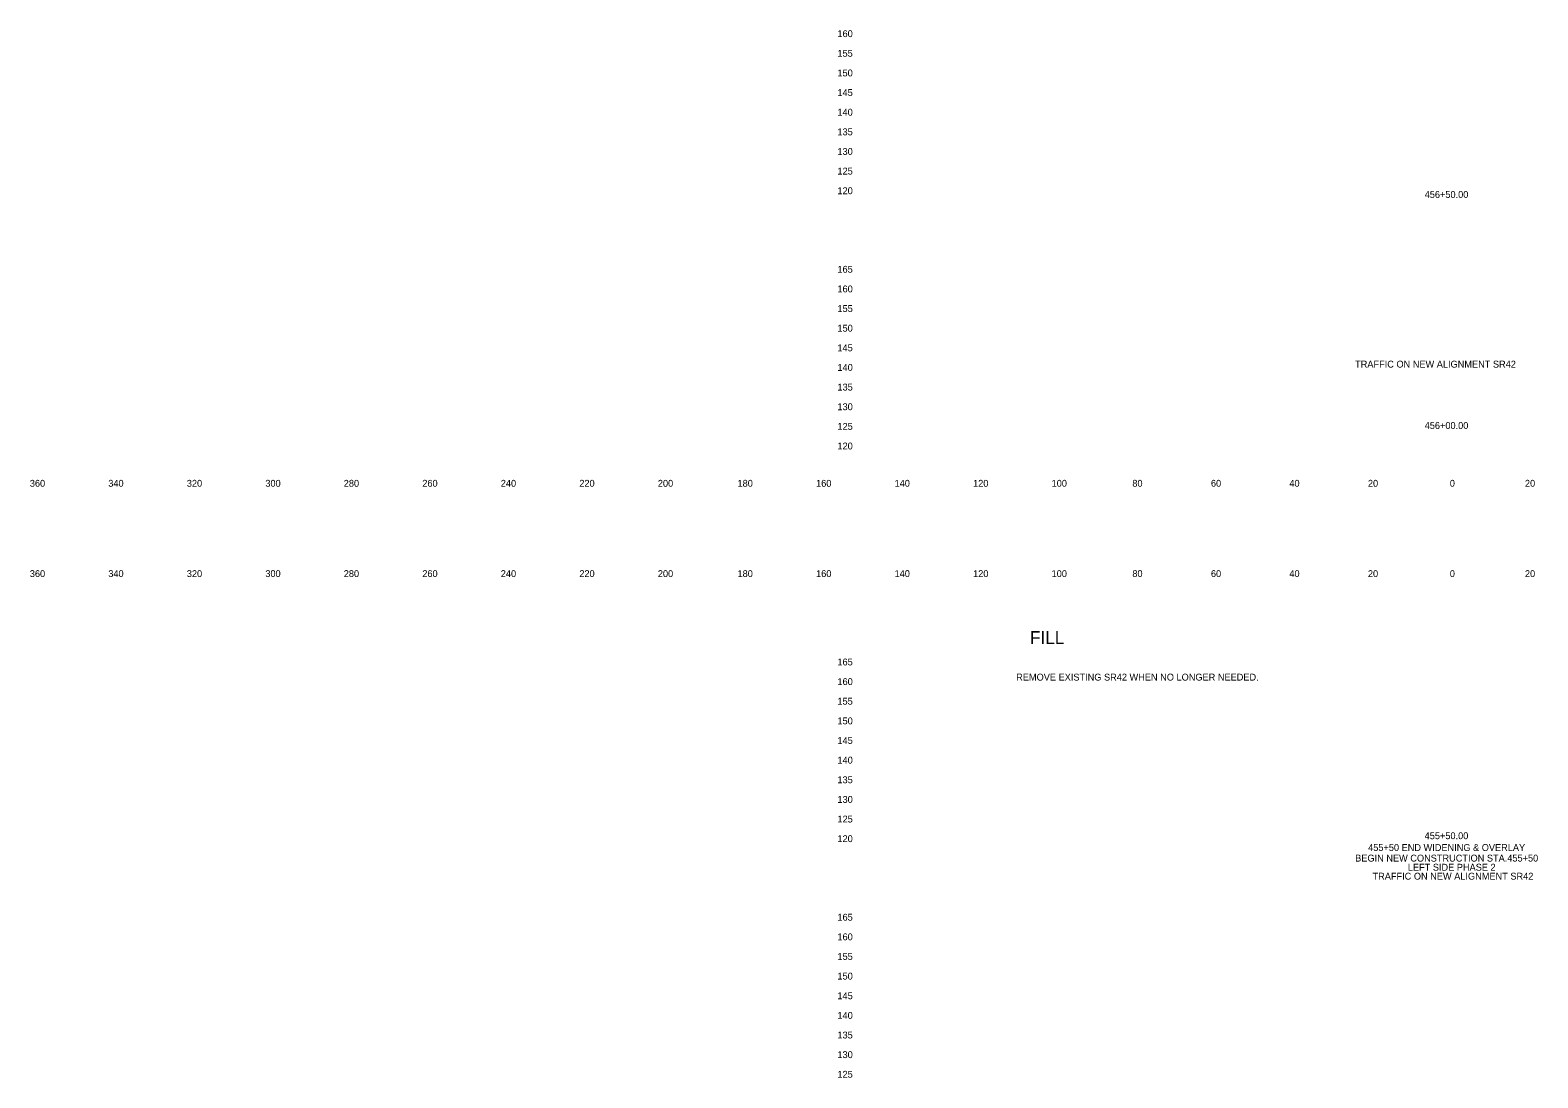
# Model space of a CAD drawing. Extents: x 21281 to 22024, y 6472 to 15208.
# Drawn here: x 21280.5 to 21664.5, y 7014.8 to 7281.6 of the extents above; entities that cross this region are included whole.
import ezdxf

# ---------------------------------------------------------------- set-up
doc = ezdxf.new("R2010")
doc.units = 0
for name, color, linetype in [('XS_SHEET_LABELS_ELEVATION', 7, 'Continuous'), ('XS_SHEET_LABELS_OFFSET', 7, 'Continuous'), ('XS_SHEET_LABELS_STATION', 7, 'Continuous')]:
    doc.layers.add(name, color=color, linetype=linetype)

msp = doc.modelspace()

# ---------------------------------------------------------------- texts
at = {"layer": 'XS_SHEET_LABELS_ELEVATION'}
for s, p in [('  160  ', (21484.84, 7279.84)), ('  155  ', (21484.84, 7274.84)), ('  150  ', (21484.84, 7269.84)), ('  145  ', (21484.84, 7264.84)), ('  140  ', (21484.84, 7259.84)), ('  135  ', (21484.84, 7254.84)), ('  130  ', (21484.84, 7249.84)), ('  125  ', (21484.84, 7244.84)), ('  120  ', (21484.84, 7239.84)), ('  165  ', (21484.84, 7219.84)), ('  160  ', (21484.84, 7214.84)), ('  155  ', (21484.84, 7209.84)), ('  150  ', (21484.84, 7204.84)), ('  145  ', (21484.84, 7199.84)), ('  140  ', (21484.84, 7194.84)), ('  135  ', (21484.84, 7189.84)), ('  130  ', (21484.84, 7184.84)), ('  125  ', (21484.84, 7179.84)), ('  120  ', (21484.84, 7174.84)), ('  165  ', (21484.84, 7119.84)), ('  160  ', (21484.84, 7114.84)), ('  155  ', (21484.84, 7109.84)), ('  150  ', (21484.84, 7104.84)), ('  145  ', (21484.84, 7099.84)), ('  140  ', (21484.84, 7094.84)), ('  135  ', (21484.84, 7089.84)), ('  130  ', (21484.84, 7084.84)), ('  125  ', (21484.84, 7079.84)), ('  120  ', (21484.84, 7074.84)), ('  165  ', (21484.84, 7054.84)), ('  160  ', (21484.84, 7049.84)), ('  155  ', (21484.84, 7044.84)), ('  150  ', (21484.84, 7039.84)), ('  145  ', (21484.84, 7034.84)), ('  140  ', (21484.84, 7029.84)), ('  135  ', (21484.84, 7024.84)), ('  130  ', (21484.84, 7019.84)), ('  125  ', (21484.84, 7014.84))]:
    msp.add_text(s, height=1.75, dxfattribs=at).set_placement(p)
at = {"layer": 'XS_SHEET_LABELS_OFFSET'}
for s, height, p in [('  360  ', 1.75, (21279.14, 7165.34)), ('  340  ', 1.75, (21299.13, 7165.34)), ('  320  ', 1.75, (21319.13, 7165.34)), ('  300  ', 1.75, (21339.13, 7165.34)), ('  280  ', 1.75, (21359.1, 7165.34)), ('  260  ', 1.75, (21379.11, 7165.34)), ('  240  ', 1.75, (21399.1, 7165.34)), ('  220  ', 1.75, (21419.1, 7165.34)), ('  200  ', 1.75, (21439.1, 7165.34)), ('  180  ', 1.75, (21459.39, 7165.34)), ('  160  ', 1.75, (21479.4, 7165.34)), ('  140  ', 1.75, (21499.39, 7165.34)), ('  120  ', 1.75, (21519.39, 7165.34)), ('  100  ', 1.75, (21539.39, 7165.34)), ('  80  ', 1.75, (21559.95, 7165.34)), ('  60  ', 1.75, (21579.97, 7165.34)), ('  40  ', 1.75, (21599.95, 7165.34)), ('  20  ', 1.75, (21619.95, 7165.34)), ('  0  ', 1.75, (21640.81, 7165.34)), ('  0  ', 1.75, (21640.81, 7165.34)), ('  20  ', 1.75, (21659.95, 7165.34)), ('  360  ', 1.75, (21279.14, 7142.34)), ('  340  ', 1.75, (21299.13, 7142.34)), ('  320  ', 1.75, (21319.13, 7142.34)), ('  300  ', 1.75, (21339.13, 7142.34)), ('  280  ', 1.75, (21359.1, 7142.34)), ('  260  ', 1.75, (21379.11, 7142.34)), ('  240  ', 1.75, (21399.1, 7142.34)), ('  220  ', 1.75, (21419.1, 7142.34)), ('  200  ', 1.75, (21439.1, 7142.34)), ('  180  ', 1.75, (21459.39, 7142.34)), ('  160  ', 1.75, (21479.4, 7142.34)), ('  140  ', 1.75, (21499.39, 7142.34)), ('  120  ', 1.75, (21519.39, 7142.34)), ('  100  ', 1.75, (21539.39, 7142.34)), ('  80  ', 1.75, (21559.95, 7142.34)), ('  60  ', 1.75, (21579.97, 7142.34)), ('  40  ', 1.75, (21599.95, 7142.34)), ('  20  ', 1.75, (21619.95, 7142.34)), ('  0  ', 1.75, (21640.81, 7142.34)), ('  0  ', 1.75, (21640.81, 7142.34)), ('  20  ', 1.75, (21659.95, 7142.34)), ('FILL', 3.273, (21535.18, 7125.29))]:
    msp.add_text(s, height=height, dxfattribs=at).set_placement(p)
at = {"layer": 'XS_SHEET_LABELS_STATION'}
for s, p in [('  456+50.00  ', (21634.41, 7238.89)), ('TRAFFIC ON NEW ALIGNMENT SR42', (21617.99, 7195.68)), ('  456+00.00  ', (21634.41, 7180.06)), ('REMOVE EXISTING SR42 WHEN NO LONGER NEEDED.', (21531.67, 7115.98)), ('  455+50.00  ', (21634.4, 7075.59)), (' 455+50 END WIDENING & OVERLAY', (21620.66, 7072.59)), ('BEGIN NEW CONSTRUCTION STA.455+50 ', (21618.01, 7069.89)), ('TRAFFIC ON NEW ALIGNMENT SR42', (21622.43, 7065.29)), ('LEFT SIDE PHASE 2', (21631.41, 7067.57))]:
    msp.add_text(s, height=1.75, dxfattribs=at).set_placement(p)

doc.saveas('drawing.dxf')
